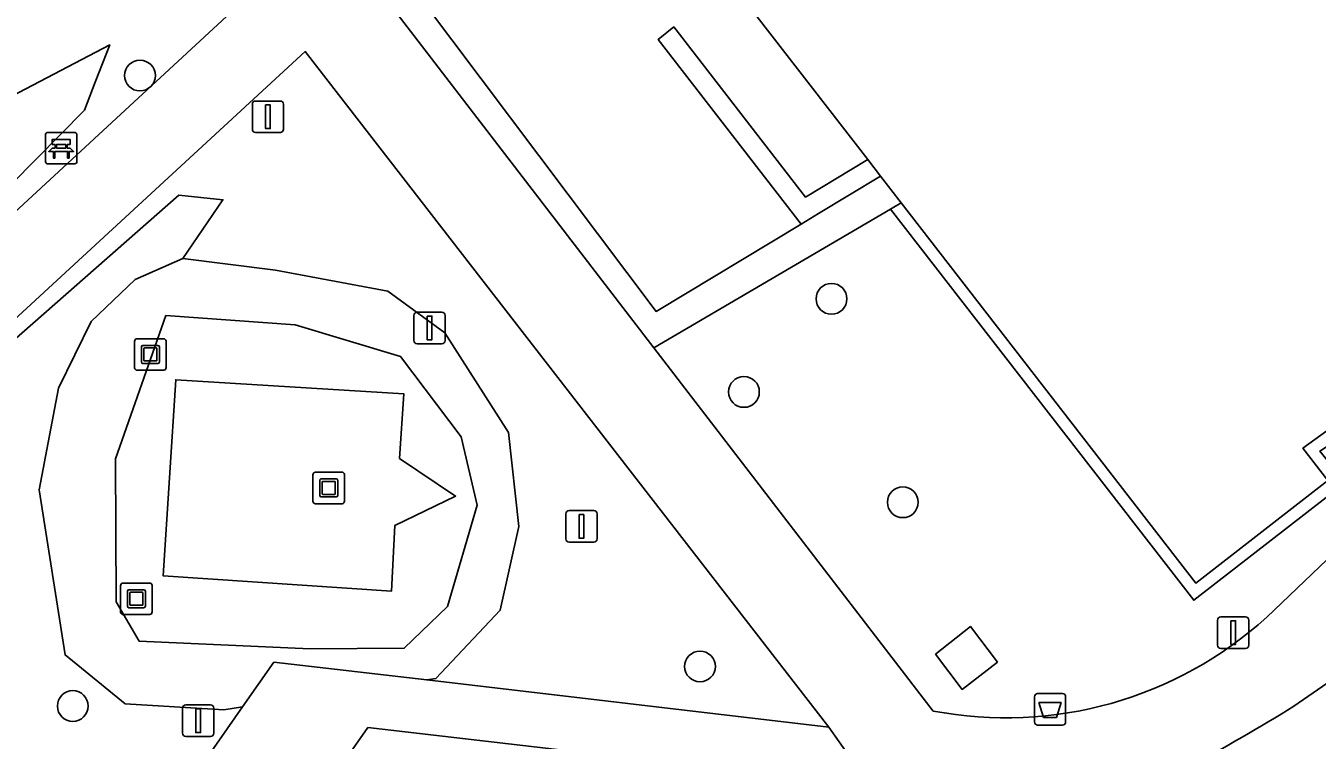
# Model space of a CAD drawing. Extents: x 161087 to 161926, y 382572 to 383873.
# Drawn here: x 161563.86 to 161604.89, y 382915.58 to 382938.25 of the extents above; entities that cross this region are included whole.
import ezdxf

# ---------------------------------------------------------------- set-up
doc = ezdxf.new("R2010")
doc.units = 0
for name, color, linetype in [('IMGEO_Afvalbak', 7, 'Continuous'), ('IMGEO_Bank', 7, 'Continuous'), ('IMGEO_Boom', 7, 'Continuous'), ('IMGEO_Groenvoorziening', 7, 'Continuous'), ('IMGEO_Kunstobject', 7, 'Continuous'), ('IMGEO_Lichtmast', 7, 'Continuous'), ('IMGEO_Pand', 7, 'Continuous'), ('IMGEO_Voetpad_gesloten', 7, 'Continuous'), ('IMGEO_Voetpad_halfverhard', 7, 'Continuous'), ('IMGEO_Voetpad_op_trap', 7, 'Continuous'), ('IMGEO_Voetpad_open', 7, 'Continuous')]:
    doc.layers.add(name, color=color, linetype=linetype)

msp = doc.modelspace()

# ---------------------------------------------------------------- linework, layer by layer
at = {"layer": 'IMGEO_Afvalbak'}
for p, q in [((161595.91, 382916.157), (161595.91, 382916.957)), ((161595.91, 382916.957), (161595.91, 382916.157)), ((161596.01, 382917.057), (161596.8, 382917.057)), ((161596.8, 382917.057), (161596.01, 382917.057)), ((161596.9, 382916.957), (161596.9, 382916.157)), ((161596.9, 382916.157), (161596.9, 382916.957)), ((161596.8, 382916.057), (161596.01, 382916.057)), ((161596.01, 382916.057), (161596.8, 382916.057))]:
    msp.add_line(p, q, dxfattribs=at)
msp.add_lwpolyline([(161596.053, 382916.771), (161596.757, 382916.771), (161596.608, 382916.301), (161596.202, 382916.301), (161596.053, 382916.771)], dxfattribs=at)
for centre, start, end in [((161596.01, 382916.957), 90, 180), ((161596.01, 382916.957), 90, 180), ((161596.8, 382916.957), 0, 90), ((161596.8, 382916.957), 360, 90), ((161596.01, 382916.157), 180, 270), ((161596.01, 382916.157), 180, 270), ((161596.8, 382916.157), 270, 0), ((161596.8, 382916.157), 270, 0)]:
    msp.add_arc(centre, 0.1, start, end, dxfattribs=at)
at = {"layer": 'IMGEO_Bank'}
for p, q in [((161564.484, 382933.946), (161564.484, 382934.787)), ((161564.484, 382934.787), (161564.484, 382933.946)), ((161564.559, 382934.871), (161565.4, 382934.871)), ((161565.4, 382934.871), (161564.559, 382934.871)), ((161565.484, 382934.796), (161565.484, 382933.955)), ((161565.484, 382933.955), (161565.484, 382934.796)), ((161565.181, 382934.269), (161564.788, 382934.269)), ((161564.793, 382934.377), (161564.793, 382934.483)), ((161564.837, 382934.483), (161564.837, 382934.377)), ((161565.125, 382934.489), (161564.843, 382934.489)), ((161564.843, 382934.371), (161565.125, 382934.371)), ((161565.131, 382934.377), (161565.131, 382934.483)), ((161565.175, 382934.483), (161565.175, 382934.377)), ((161565.409, 382933.871), (161564.568, 382933.871)), ((161564.568, 382933.871), (161565.409, 382933.871))]:
    msp.add_line(p, q, dxfattribs=at)
for points in [[(161564.787, 382934.489), (161564.701, 382934.489), (161564.701, 382934.65), (161565.264, 382934.65), (161565.264, 382934.489), (161565.181, 382934.489)], [(161564.731, 382934.269), (161564.589, 382934.269), (161564.701, 382934.371), (161564.787, 382934.371)], [(161564.781, 382934.262), (161564.781, 382934.055), (161564.738, 382934.055), (161564.738, 382934.262)], [(161565.181, 382934.371), (161565.264, 382934.371), (161565.376, 382934.269), (161565.237, 382934.269)], [(161565.231, 382934.262), (161565.231, 382934.055), (161565.187, 382934.055), (161565.187, 382934.262)]]:
    msp.add_lwpolyline(points, dxfattribs=at)
for centre, radius, start, end in [((161564.562, 382934.793), 0.0779, 92.4484, 184.2845), ((161564.562, 382934.793), 0.0779, 92.4484, 184.2845), ((161565.406, 382934.793), 0.0779, 2.4484, 94.2845), ((161565.406, 382934.793), 0.0779, 2.4484, 94.2845), ((161564.731, 382934.262), 0.00671, 2.8957, 87.1043), ((161564.788, 382934.262), 0.00671, 92.8957, 177.1043), ((161564.786, 382934.482), 0.00671, 2.8957, 87.1043), ((161564.786, 382934.378), 0.00671, 272.8957, 357.1043), ((161564.843, 382934.482), 0.00671, 92.8957, 177.1043), ((161564.843, 382934.378), 0.00671, 182.8957, 267.1043), ((161565.125, 382934.482), 0.00671, 2.8957, 87.1043), ((161565.125, 382934.378), 0.00671, 272.8957, 357.1043), ((161565.182, 382934.482), 0.00671, 92.8957, 177.1043), ((161565.182, 382934.378), 0.00671, 182.8957, 267.1043), ((161565.18, 382934.262), 0.00671, 2.8957, 87.1043), ((161565.237, 382934.262), 0.00671, 92.8957, 177.1043), ((161564.562, 382933.949), 0.0779, 182.4484, 274.2845), ((161564.562, 382933.949), 0.0779, 182.4484, 274.2845), ((161565.406, 382933.949), 0.0779, 272.4484, 4.2845), ((161565.406, 382933.949), 0.0779, 272.4484, 4.2845)]:
    msp.add_arc(centre, radius, start, end, dxfattribs=at)
at = {"layer": 'IMGEO_Boom'}
for centre in [(161567.486, 382936.675), (161589.461, 382929.587), (161586.678, 382926.632), (161591.726, 382923.129), (161585.282, 382917.917), (161565.351, 382916.66)]:
    msp.add_circle(centre, 0.489, dxfattribs=at)
at = {"layer": 'IMGEO_Groenvoorziening'}
for points in [[(161558.028, 382927.283), (161571.219, 382939.471), (161568.153, 382943.539), (161564.913, 382941.379), (161562.942, 382940.042)], [(161561.62, 382935.089), (161566.527, 382937.648), (161566.067, 382936.464), (161565.723, 382935.577), (161557.251, 382927.007)], [(161557.251, 382927.007), (161565.723, 382935.577), (161566.067, 382936.464), (161566.527, 382937.648), (161561.62, 382935.089)], [(161560.48, 382925.652), (161568.725, 382932.874), (161570.122, 382932.732), (161568.844, 382930.871), (161571.797, 382930.492), (161575.36, 382929.831), (161577.172, 382928.503), (161579.194, 382925.347), (161579.525, 382922.361), (161578.934, 382919.701), (161576.892, 382917.53), (161576.601, 382917.487), (161589.376, 382915.993), (161572.739, 382937.434), (161559.529, 382925.28)], [(161561.798, 382908.838), (161565.138, 382908.591), (161565.853, 382909.615), (161570.747, 382916.632), (161570.147, 382916.544), (161567.011, 382916.733), (161565.109, 382918.282), (161564.286, 382923.526), (161564.894, 382926.753), (161565.938, 382928.863), (161567.33, 382930.197), (161568.844, 382930.871), (161570.122, 382932.732), (161568.725, 382932.874), (161560.48, 382925.652)], [(161591.332, 382932.438), (161583.816, 382928.03), (161592.69, 382916.502)], [(161603.295, 382919.482), (161609.271, 382925.182), (161611.952, 382928.239), (161614.298, 382931.423), (161607.013, 382926.093), (161604.982, 382924.754), (161605.79, 382923.757), (161600.974, 382920.016), (161591.332, 382932.438)], [(161628.915, 382924.586), (161625.194, 382926.319), (161622.957, 382929.453), (161620.623, 382928.008), (161604.154, 382916.655)], [(161581.215, 382906.874), (161590.742, 382914.055), (161590.694, 382914.123), (161574.73, 382915.982), (161568.338, 382906.851), (161568.148, 382906.58), (161561.718, 382907.031), (161555.558, 382907.383), (161567.943, 382889.884), (161569.55, 382893.888), (161571.522, 382897.422), (161573.291, 382899.782), (161574.761, 382901.349), (161576.605, 382902.999)]]:
    msp.add_lwpolyline(points, dxfattribs=at)
for points in [[(161576.601, 382917.487), (161576.892, 382917.53), (161578.934, 382919.701), (161579.525, 382922.361), (161579.194, 382925.347), (161577.172, 382928.503), (161575.36, 382929.831), (161571.797, 382930.492), (161568.844, 382930.871), (161567.33, 382930.197), (161565.938, 382928.863), (161564.894, 382926.753), (161564.286, 382923.526), (161565.109, 382918.282), (161567.011, 382916.733), (161570.147, 382916.544), (161570.747, 382916.632), (161571.741, 382918.056)], [(161568.312, 382929.053), (161566.705, 382924.51), (161566.732, 382919.973), (161567.461, 382918.718), (161572.891, 382918.48), (161575.884, 382918.493), (161577.256, 382919.825), (161578.204, 382923.033), (161577.689, 382925.206), (161575.768, 382927.755), (161572.422, 382928.758)], [(161566.732, 382919.973), (161566.705, 382924.51), (161568.312, 382929.053), (161572.422, 382928.758), (161575.768, 382927.755), (161577.689, 382925.206), (161578.204, 382923.033), (161577.256, 382919.825), (161575.884, 382918.493), (161572.891, 382918.48), (161567.461, 382918.718)], [(161575.87, 382926.574), (161575.733, 382924.522), (161577.515, 382923.326), (161575.581, 382922.389), (161575.477, 382920.306), (161568.224, 382920.791), (161568.624, 382927.017)], [(161592.762, 382918.302), (161593.873, 382919.187), (161594.731, 382918.053), (161593.616, 382917.19)]]:
    msp.add_lwpolyline(points, close=True, dxfattribs=at)
for centre, radius, start, end in [((161595.005, 382928.623), 12.34, 259.1855, 312.2052), ((161570.693, 382970.773), 63.627, 294.81542, 301.72843)]:
    msp.add_arc(centre, radius, start, end, dxfattribs=at)
at = {"layer": 'IMGEO_Kunstobject'}
for p, q in [((161567.316, 382928.237), (161567.316, 382927.396)), ((161567.316, 382928.237), (161567.316, 382927.396)), ((161568.232, 382928.321), (161567.391, 382928.321)), ((161568.232, 382928.321), (161567.391, 382928.321)), ((161567.53, 382927.585), (161567.53, 382928.059)), ((161567.58, 382928.109), (161568.054, 382928.109)), ((161567.61, 382928.009), (161567.61, 382927.635)), ((161568.004, 382928.029), (161567.63, 382928.029)), ((161568.024, 382927.635), (161568.024, 382928.009)), ((161568.104, 382928.059), (161568.104, 382927.585)), ((161568.316, 382927.405), (161568.316, 382928.246)), ((161568.316, 382927.405), (161568.316, 382928.246)), ((161567.63, 382927.615), (161568.004, 382927.615)), ((161567.4, 382927.321), (161568.241, 382927.321)), ((161567.4, 382927.321), (161568.241, 382927.321)), ((161568.054, 382927.535), (161567.58, 382927.535)), ((161572.984, 382924), (161572.984, 382923.159)), ((161572.984, 382924), (161572.984, 382923.159)), ((161573.9, 382924.084), (161573.059, 382924.084)), ((161573.9, 382924.084), (161573.059, 382924.084)), ((161573.984, 382923.168), (161573.984, 382924.009)), ((161573.984, 382923.168), (161573.984, 382924.009)), ((161573.198, 382923.348), (161573.198, 382923.822)), ((161573.248, 382923.872), (161573.722, 382923.872)), ((161573.278, 382923.772), (161573.278, 382923.398)), ((161573.672, 382923.792), (161573.298, 382923.792)), ((161573.692, 382923.398), (161573.692, 382923.772)), ((161573.772, 382923.822), (161573.772, 382923.348)), ((161573.068, 382923.084), (161573.909, 382923.084)), ((161573.068, 382923.084), (161573.909, 382923.084)), ((161573.722, 382923.298), (161573.248, 382923.298)), ((161573.298, 382923.378), (161573.672, 382923.378)), ((161566.871, 382920.481), (161566.871, 382919.64)), ((161566.871, 382920.481), (161566.871, 382919.64)), ((161567.787, 382920.565), (161566.946, 382920.565)), ((161567.787, 382920.565), (161566.946, 382920.565)), ((161567.085, 382919.829), (161567.085, 382920.303)), ((161567.135, 382920.353), (161567.609, 382920.353)), ((161567.165, 382920.253), (161567.165, 382919.879)), ((161567.559, 382920.273), (161567.185, 382920.273)), ((161567.579, 382919.879), (161567.579, 382920.253)), ((161567.659, 382920.303), (161567.659, 382919.829)), ((161567.871, 382919.649), (161567.871, 382920.49)), ((161567.871, 382919.649), (161567.871, 382920.49)), ((161567.185, 382919.859), (161567.559, 382919.859)), ((161566.955, 382919.565), (161567.796, 382919.565)), ((161566.955, 382919.565), (161567.796, 382919.565)), ((161567.609, 382919.779), (161567.135, 382919.779))]:
    msp.add_line(p, q, dxfattribs=at)
for centre, radius, start, end in [((161567.394, 382928.243), 0.0779, 92.4484, 184.2845), ((161567.394, 382928.243), 0.0779, 92.4484, 184.2845), ((161567.58, 382928.059), 0.05, 90, 180), ((161567.63, 382928.009), 0.02, 90, 180), ((161568.004, 382928.009), 0.02, 360, 90), ((161568.054, 382928.059), 0.05, 360, 90), ((161568.238, 382928.243), 0.0779, 2.4484, 94.2845), ((161568.238, 382928.243), 0.0779, 2.4484, 94.2845), ((161567.58, 382927.585), 0.05, 180, 270), ((161567.63, 382927.635), 0.02, 180, 270), ((161568.004, 382927.635), 0.02, 270, 0), ((161568.054, 382927.585), 0.05, 270, 0), ((161567.394, 382927.399), 0.0779, 182.4484, 274.2845), ((161567.394, 382927.399), 0.0779, 182.4484, 274.2845), ((161568.238, 382927.399), 0.0779, 272.4484, 4.2845), ((161568.238, 382927.399), 0.0779, 272.4484, 4.2845), ((161573.062, 382924.006), 0.0779, 92.4484, 184.2845), ((161573.062, 382924.006), 0.0779, 92.4484, 184.2845), ((161573.906, 382924.006), 0.0779, 2.4484, 94.2845), ((161573.906, 382924.006), 0.0779, 2.4484, 94.2845), ((161573.248, 382923.822), 0.05, 90, 180), ((161573.298, 382923.772), 0.02, 90, 180), ((161573.672, 382923.772), 0.02, 360, 90), ((161573.722, 382923.822), 0.05, 360, 90), ((161573.062, 382923.162), 0.0779, 182.4484, 274.2845), ((161573.062, 382923.162), 0.0779, 182.4484, 274.2845), ((161573.248, 382923.348), 0.05, 180, 270), ((161573.298, 382923.398), 0.02, 180, 270), ((161573.672, 382923.398), 0.02, 270, 0), ((161573.722, 382923.348), 0.05, 270, 0), ((161573.906, 382923.162), 0.0779, 272.4484, 4.2845), ((161573.906, 382923.162), 0.0779, 272.4484, 4.2845), ((161566.949, 382920.487), 0.0779, 92.4484, 184.2845), ((161566.949, 382920.487), 0.0779, 92.4484, 184.2845), ((161567.135, 382920.303), 0.05, 90, 180), ((161567.185, 382920.253), 0.02, 90, 180), ((161567.559, 382920.253), 0.02, 360, 90), ((161567.609, 382920.303), 0.05, 360, 90), ((161567.793, 382920.487), 0.0779, 2.4484, 94.2845), ((161567.793, 382920.487), 0.0779, 2.4484, 94.2845), ((161567.135, 382919.829), 0.05, 180, 270), ((161567.185, 382919.879), 0.02, 180, 270), ((161567.559, 382919.879), 0.02, 270, 0), ((161567.609, 382919.829), 0.05, 270, 0), ((161566.949, 382919.643), 0.0779, 182.4484, 274.2845), ((161566.949, 382919.643), 0.0779, 182.4484, 274.2845), ((161567.793, 382919.643), 0.0779, 272.4484, 4.2845), ((161567.793, 382919.643), 0.0779, 272.4484, 4.2845)]:
    msp.add_arc(centre, radius, start, end, dxfattribs=at)
at = {"layer": 'IMGEO_Lichtmast'}
for p, q in [((161571.158, 382935.866), (161571.948, 382935.866)), ((161571.948, 382935.866), (161571.158, 382935.866)), ((161571.058, 382934.966), (161571.058, 382935.766)), ((161571.058, 382935.766), (161571.058, 382934.966)), ((161572.048, 382935.766), (161572.048, 382934.966)), ((161572.048, 382934.966), (161572.048, 382935.766)), ((161571.948, 382934.866), (161571.158, 382934.866)), ((161571.158, 382934.866), (161571.948, 382934.866)), ((161576.192, 382928.262), (161576.192, 382929.062)), ((161576.192, 382929.062), (161576.192, 382928.262)), ((161576.292, 382929.162), (161577.082, 382929.162)), ((161577.082, 382929.162), (161576.292, 382929.162)), ((161577.182, 382929.062), (161577.182, 382928.262)), ((161577.182, 382928.262), (161577.182, 382929.062)), ((161577.082, 382928.162), (161576.292, 382928.162)), ((161576.292, 382928.162), (161577.082, 382928.162)), ((161581.02, 382921.963), (161581.02, 382922.763)), ((161581.02, 382922.763), (161581.02, 382921.963)), ((161581.12, 382922.863), (161581.91, 382922.863)), ((161581.91, 382922.863), (161581.12, 382922.863)), ((161582.01, 382922.763), (161582.01, 382921.963)), ((161582.01, 382921.963), (161582.01, 382922.763)), ((161581.91, 382921.863), (161581.12, 382921.863)), ((161581.12, 382921.863), (161581.91, 382921.863)), ((161601.731, 382918.591), (161601.731, 382919.391)), ((161601.731, 382919.391), (161601.731, 382918.591)), ((161601.831, 382919.491), (161602.621, 382919.491)), ((161602.621, 382919.491), (161601.831, 382919.491)), ((161602.721, 382919.391), (161602.721, 382918.591)), ((161602.721, 382918.591), (161602.721, 382919.391)), ((161602.621, 382918.491), (161601.831, 382918.491)), ((161601.831, 382918.491), (161602.621, 382918.491)), ((161568.841, 382915.794), (161568.841, 382916.594)), ((161568.841, 382916.594), (161568.841, 382915.794)), ((161568.941, 382916.694), (161569.731, 382916.694)), ((161569.731, 382916.694), (161568.941, 382916.694)), ((161569.831, 382916.594), (161569.831, 382915.794)), ((161569.831, 382915.794), (161569.831, 382916.594)), ((161569.731, 382915.694), (161568.941, 382915.694)), ((161568.941, 382915.694), (161569.731, 382915.694))]:
    msp.add_line(p, q, dxfattribs=at)
for points in [[(161571.478, 382935.741), (161571.628, 382935.741), (161571.628, 382934.991), (161571.478, 382934.991), (161571.478, 382935.741)], [(161576.612, 382929.037), (161576.762, 382929.037), (161576.762, 382928.287), (161576.612, 382928.287), (161576.612, 382929.037)], [(161581.44, 382922.738), (161581.59, 382922.738), (161581.59, 382921.988), (161581.44, 382921.988), (161581.44, 382922.738)], [(161602.151, 382919.366), (161602.301, 382919.366), (161602.301, 382918.616), (161602.151, 382918.616), (161602.151, 382919.366)], [(161569.261, 382916.569), (161569.411, 382916.569), (161569.411, 382915.819), (161569.261, 382915.819), (161569.261, 382916.569)]]:
    msp.add_lwpolyline(points, dxfattribs=at)
for centre, start, end in [((161571.158, 382935.766), 90, 180), ((161571.158, 382935.766), 90, 180), ((161571.948, 382935.766), 0, 90), ((161571.948, 382935.766), 360, 90), ((161571.158, 382934.966), 180, 270), ((161571.158, 382934.966), 180, 270), ((161571.948, 382934.966), 270, 0), ((161571.948, 382934.966), 270, 0), ((161576.292, 382929.062), 90, 180), ((161576.292, 382929.062), 90, 180), ((161577.082, 382929.062), 0, 90), ((161577.082, 382929.062), 360, 90), ((161576.292, 382928.262), 180, 270), ((161576.292, 382928.262), 180, 270), ((161577.082, 382928.262), 270, 0), ((161577.082, 382928.262), 270, 0), ((161581.12, 382922.763), 90, 180), ((161581.12, 382922.763), 90, 180), ((161581.91, 382922.763), 0, 90), ((161581.91, 382922.763), 360, 90), ((161581.12, 382921.963), 180, 270), ((161581.12, 382921.963), 180, 270), ((161581.91, 382921.963), 270, 0), ((161581.91, 382921.963), 270, 0), ((161601.831, 382919.391), 90, 180), ((161601.831, 382919.391), 90, 180), ((161602.621, 382919.391), 0, 90), ((161602.621, 382919.391), 360, 90), ((161601.831, 382918.591), 180, 270), ((161601.831, 382918.591), 180, 270), ((161602.621, 382918.591), 270, 0), ((161602.621, 382918.591), 270, 0), ((161568.941, 382916.594), 90, 180), ((161568.941, 382916.594), 90, 180), ((161569.731, 382916.594), 0, 90), ((161569.731, 382916.594), 360, 90), ((161568.941, 382915.794), 180, 270), ((161568.941, 382915.794), 180, 270), ((161569.731, 382915.794), 270, 0), ((161569.731, 382915.794), 270, 0)]:
    msp.add_arc(centre, 0.1, start, end, dxfattribs=at)
at = {"layer": 'IMGEO_Pand'}
msp.add_lwpolyline([(161609.618, 382958.613), (161602.246, 382953.638), (161598.78, 382955.626), (161589.629, 382948.571), (161583.177, 382943.597), (161590.612, 382934.006), (161591.02, 382933.48), (161591.673, 382932.638), (161601.036, 382920.562), (161605.233, 382923.818), (161604.439, 382924.844), (161623.254, 382938.407)], close=True, dxfattribs=at)
at = {"layer": 'IMGEO_Voetpad_gesloten'}
for points in [[(161575.733, 382924.522), (161575.87, 382926.574), (161568.624, 382927.017), (161568.224, 382920.791), (161575.477, 382920.306), (161575.581, 382922.389), (161577.515, 382923.326)], [(161592.762, 382918.302), (161593.616, 382917.19), (161594.731, 382918.053), (161593.873, 382919.187)]]:
    msp.add_lwpolyline(points, close=True, dxfattribs=at)
at = {"layer": 'IMGEO_Voetpad_halfverhard'}
for points in [[(161583.816, 382928.03), (161573.441, 382941.522), (161571.219, 382939.471), (161558.028, 382927.283), (161559.529, 382925.28), (161572.739, 382937.434), (161589.376, 382915.993), (161590.694, 382914.123), (161590.742, 382914.055), (161581.215, 382906.874), (161583.117, 382904.474), (161585.868, 382906.691), (161586.171, 382906.91), (161588.697, 382908.578), (161593.286, 382911.092), (161597.397, 382913.021)], [(161604.154, 382916.655), (161620.623, 382928.008), (161616.858, 382933.297), (161614.298, 382931.423), (161611.952, 382928.239), (161609.271, 382925.182), (161603.295, 382919.482)], [(161592.69, 382916.502), (161583.816, 382928.03)]]:
    msp.add_lwpolyline(points, dxfattribs=at)
for centre, radius, start, end in [((161595.005, 382928.623), 12.34, 259.1855, 312.2052), ((161570.693, 382970.773), 63.627, 294.81542, 301.72843)]:
    msp.add_arc(centre, radius, start, end, dxfattribs=at)
at = {"layer": 'IMGEO_Voetpad_op_trap'}
for points in [[(161583.608, 382947.071), (161584.232, 382947.551), (161582.151, 382949.569), (161574.131, 382942.159), (161573.441, 382941.522), (161583.816, 382928.03), (161591.332, 382932.438), (161591.673, 382932.638), (161591.02, 382933.48), (161589.044, 382932.291), (161588.496, 382931.961), (161583.888, 382929.19), (161574.603, 382941.532), (161582.153, 382948.482)], [(161584.447, 382938.221), (161583.954, 382937.82), (161588.496, 382931.961), (161589.044, 382932.291), (161591.02, 382933.48), (161590.612, 382934.006), (161588.636, 382932.817)]]:
    msp.add_lwpolyline(points, close=True, dxfattribs=at)
at = {"layer": 'IMGEO_Voetpad_open'}
for points in [[(161607.013, 382926.093), (161614.298, 382931.423), (161616.858, 382933.297), (161623.818, 382938.295), (161609.726, 382959.172), (161602.176, 382954.091), (161598.708, 382956.104), (161589.365, 382948.884), (161589.629, 382948.571), (161598.78, 382955.626), (161602.246, 382953.638), (161609.618, 382958.613), (161623.254, 382938.407), (161604.439, 382924.844), (161605.233, 382923.818), (161601.036, 382920.562), (161591.673, 382932.638), (161591.332, 382932.438), (161600.974, 382920.016), (161605.79, 382923.757), (161604.982, 382924.754)], [(161583.954, 382937.82), (161584.447, 382938.221), (161588.636, 382932.817), (161590.612, 382934.006), (161583.177, 382943.597), (161589.629, 382948.571), (161589.365, 382948.884), (161588.295, 382950.151), (161583.8, 382946.786), (161583.608, 382947.071), (161582.153, 382948.482), (161574.603, 382941.532), (161583.888, 382929.19), (161588.496, 382931.961)], [(161589.376, 382915.993), (161576.601, 382917.487), (161571.741, 382918.056), (161570.747, 382916.632), (161565.853, 382909.615), (161565.138, 382908.591), (161561.798, 382908.838), (161558.88, 382909.024), (161554.195, 382909.309), (161555.558, 382907.383), (161561.718, 382907.031), (161568.148, 382906.58), (161568.338, 382906.851), (161574.73, 382915.982), (161590.694, 382914.123)]]:
    msp.add_lwpolyline(points, close=True, dxfattribs=at)

doc.saveas('drawing.dxf')
